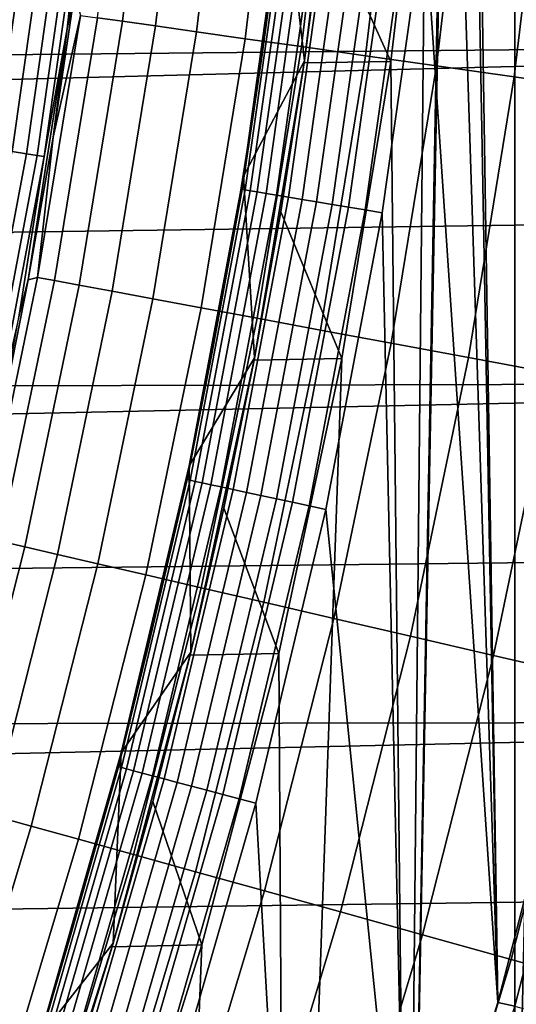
# Model space of a CAD drawing. Header units: metres. Extents: x -109 to 109, y -342 to 66.
# Tile 370 of 512: x 20.93 to 22.67, y -6.44 to -3. Entities that reach past the tile are written whole.
import ezdxf

# ---------------------------------------------------------------- set-up
doc = ezdxf.new("R2010")
doc.units = ezdxf.units.M
doc.layers.add('solid_K_24_62_16_000B91', color=7, linetype='CONTINUOUS')

msp = doc.modelspace()

# ---------------------------------------------------------------- linework, layer by layer
at = {"layer": 'solid_K_24_62_16_000B91'}
for points in [[(22.450001, 0, 34.599998), (22.661114, 7.594989, 34.599998), (22.661114, -7.594989, 34.599998), (22.2861, -8.633621, 34.599998)], [(22.661114, -7.594989, 34.599998), (22.661114, 7.594989, 34.599998), (22.987585, 6.540724, 34.599998)], [(22.987585, -6.540724, 34.599998), (22.661114, -7.594989, 34.599998), (22.987585, 6.540724, 34.599998)], [(22.493813, 0.527507, 34), (22.601711, -6.435259, 34), (22.874962, -5.383871, 34), (22.60173, 6.435195, 34)], [(22.874962, -5.383871, 34), (22.874977, 5.383806, 34), (22.60173, 6.435195, 34)], [(22.493813, 0.527507, 34), (22.493813, -0.527518, 34), (22.601711, -6.435259, 34)], [(22.425337, -1.052007, 34.599998), (22.450001, 0, 34.599998), (22.2861, -8.633621, 34.599998)], [(22.493813, -0.527518, 34), (22.444357, -1.581382, 34), (22.601711, -6.435259, 34)], [(22.351341, -2.102394, 34.599998), (22.425337, -1.052007, 34.599998), (22.2861, -8.633621, 34.599998)], [(22.444357, -1.581382, 34), (22.345552, -2.631767, 34), (22.601711, -6.435259, 34)], [(21.155069, -2.491295, -29.41346), (21.216356, -2.025913, -29.262819), (21.122072, -2.910675, -29.010334), (21.095928, -3.033133, -29.262819)], [(21.201441, -2.994978, -28.045769), (21.311516, -2.071293, -28.045769), (21.399563, -2.07985, -27.563086), (21.289032, -3.007352, -27.563086)], [(21.289032, -3.007352, -27.563086), (21.399563, -2.07985, -27.563086), (21.515846, -2.091152, -27.086475), (21.404716, -3.023694, -27.086475)], [(21.404716, -3.023694, -27.086475), (21.515846, -2.091152, -27.086475), (21.659962, -2.105159, -26.617601), (21.548086, -3.043947, -26.617601)], [(21.548086, -3.043947, -26.617601), (21.659962, -2.105159, -26.617601), (21.831406, -2.121822, -26.158104), (21.718643, -3.06804, -26.158104)], [(21.718643, -3.06804, -26.158104), (21.831406, -2.121822, -26.158104), (22.029575, -2.141082, -25.709589), (21.915791, -3.09589, -25.709589)], [(21.925524, -3.145455, 37.599998), (21.854301, -2.527745, 37.75), (22.050121, -2.101109, 37.599998)], [(22.050121, -2.101109, 37.599998), (21.993322, -2.629879, 34.900002), (21.924522, -3.152425, 34.900002), (21.925524, -3.145455, 37.599998)], [(22.351341, -2.102394, 34.599998), (22.228233, -3.147742, 34.599998), (21.993322, -2.629879, 34.900002), (22.049686, -2.105667, 34.900002)], [(22.228233, -3.147742, 34.599998), (22.351341, -2.102394, 34.599998), (22.2861, -8.633621, 34.599998)], [(21.915791, -3.09589, -25.709589), (22.029575, -2.141082, -25.709589), (22.253782, -2.162873, -25.273624), (22.13884, -3.127398, -25.273624)], [(22.13884, -3.127398, -25.273624), (22.253782, -2.162873, -25.273624), (22.503241, -2.187118, -24.851734), (22.387009, -3.162456, -24.851734)], [(22.387009, -3.162456, -24.851734), (22.503241, -2.187118, -24.851734), (22.777077, -2.213733, -24.445395), (22.659431, -3.200939, -24.445395)], [(22.659431, -3.200939, -24.445395), (22.777077, -2.213733, -24.445395), (23.074337, -2.242624, -24.056023), (22.955156, -3.242714, -24.056023)], [(5.033779, -3.279591, 84.926178), (26.328917, -3.07126, 84.926178), (26.390532, -2.471097, 84.926178), (4.748883, -2.965889, 84.926178)], [(20.981451, -2.470849, -29.999943), (20.842577, -3.451582, -29.999943), (20.769451, -3.439472, -30.134586), (20.907839, -2.462181, -30.134586)], [(21.043386, -2.478143, -29.859468), (20.904102, -3.461771, -29.859468), (20.842577, -3.451582, -29.999943), (20.981451, -2.470849, -29.999943)], [(21.093195, -2.484009, -29.714186), (20.953581, -3.469965, -29.714186), (20.904102, -3.461771, -29.859468), (21.043386, -2.478143, -29.859468)], [(21.130514, -2.488404, -29.565153), (20.990652, -3.476104, -29.565153), (20.953581, -3.469965, -29.714186), (21.093195, -2.484009, -29.714186)], [(21.155069, -2.491295, -29.41346), (21.015045, -3.480143, -29.41346), (20.990652, -3.476104, -29.565153), (21.130514, -2.488404, -29.565153)], [(21.155069, -2.491295, -29.41346), (21.095928, -3.033133, -29.262819), (21.015045, -3.480143, -29.41346)], [(21.776072, -3.130926, 34.5), (21.844414, -2.611819, 34.5), (21.854301, -2.527745, 37.75), (21.712006, -3.548071, 37.75)], [(21.925524, -3.145455, 37.599998), (21.712006, -3.548071, 37.75), (21.854301, -2.527745, 37.75)], [(21.707918, -3.594885, 34.440392), (21.85256, -2.573434, 34.440392), (21.776072, -3.130926, 34.5)], [(21.718592, -3.596652, 34.380928), (21.863304, -2.574699, 34.380928), (21.85256, -2.573434, 34.440392), (21.707918, -3.594885, 34.440392)], [(21.736265, -3.599579, 34.323208), (21.881096, -2.576795, 34.323208), (21.863304, -2.574699, 34.380928), (21.718592, -3.596652, 34.380928)], [(21.760681, -3.603622, 34.268066), (21.905674, -2.579689, 34.268066), (21.881096, -2.576795, 34.323208), (21.736265, -3.599579, 34.323208)], [(21.791483, -3.608723, 34.216316), (21.93668, -2.58334, 34.216316), (21.905674, -2.579689, 34.268066), (21.760681, -3.603622, 34.268066)], [(21.85256, -2.573434, 34.440392), (21.844414, -2.611819, 34.5), (21.776072, -3.130926, 34.5)], [(21.828218, -3.614806, 34.168709), (21.973661, -2.587696, 34.168709), (21.93668, -2.58334, 34.216316), (21.791483, -3.608723, 34.216316)], [(21.870354, -3.621784, 34.125946), (22.016077, -2.59269, 34.125946), (21.973661, -2.587696, 34.168709), (21.828218, -3.614806, 34.168709)], [(21.917271, -3.629554, 34.088646), (22.063307, -2.598252, 34.088646), (22.016077, -2.59269, 34.125946), (21.870354, -3.621784, 34.125946)], [(21.968285, -3.638002, 34.057358), (22.11466, -2.6043, 34.057358), (22.063307, -2.598252, 34.088646), (21.917271, -3.629554, 34.088646)], [(22.02265, -3.647005, 34.032536), (22.169388, -2.610745, 34.032536), (22.11466, -2.6043, 34.057358), (21.968285, -3.638002, 34.057358)], [(22.079575, -3.656432, 34.014545), (22.226692, -2.617493, 34.014545), (22.169388, -2.610745, 34.032536), (22.02265, -3.647005, 34.032536)], [(22.228233, -3.147742, 34.599998), (21.924522, -3.152425, 34.900002), (21.993322, -2.629879, 34.900002)], [(22.138224, -3.666144, 34.003647), (22.285732, -2.624446, 34.003647), (22.226692, -2.617493, 34.014545), (22.079575, -3.656432, 34.014545)], [(22.285732, -2.624446, 34.003647), (22.138224, -3.666144, 34.003647), (22.197618, -3.676365, 34), (22.345552, -2.631767, 34)], [(22.197618, -3.676365, 34), (22.280167, -7.472891, 34), (22.601711, -6.435259, 34), (22.345552, -2.631767, 34)], [(21.122072, -2.910675, -29.010334), (21.046959, -3.411674, -29.010334), (21.095928, -3.033133, -29.262819)], [(21.142246, -2.986616, -28.532835), (21.046959, -3.411674, -29.010334), (21.122072, -2.910675, -29.010334)], [(20.992575, -3.902086, -28.532835), (21.046959, -3.411674, -29.010334), (21.142246, -2.986616, -28.532835)], [(20.992575, -3.902086, -28.532835), (21.142246, -2.986616, -28.532835), (21.201441, -2.994978, -28.045769), (21.05135, -3.913011, -28.045769)], [(21.05135, -3.913011, -28.045769), (21.201441, -2.994978, -28.045769), (21.289032, -3.007352, -27.563086), (21.138321, -3.929178, -27.563086)], [(21.138321, -3.929178, -27.563086), (21.289032, -3.007352, -27.563086), (21.404716, -3.023694, -27.086475), (21.253185, -3.950529, -27.086475)], [(21.253185, -3.950529, -27.086475), (21.404716, -3.023694, -27.086475), (21.548086, -3.043947, -26.617601), (21.395542, -3.97699, -26.617601)], [(21.015045, -3.480143, -29.41346), (21.095928, -3.033133, -29.262819), (20.959963, -3.910747, -29.010334), (20.927711, -4.03348, -29.262819)], [(21.046959, -3.411674, -29.010334), (20.959963, -3.910747, -29.010334), (21.095928, -3.033133, -29.262819)], [(21.395542, -3.97699, -26.617601), (21.548086, -3.043947, -26.617601), (21.718643, -3.06804, -26.158104), (21.564892, -4.008469, -26.158104)], [(5.033779, -3.279591, 84.926178), (5.297996, -3.610908, 84.926178), (26.328917, -3.07126, 84.926178)], [(5.540446, -3.958476, 84.926178), (26.253656, -3.669847, 84.926178), (26.328917, -3.07126, 84.926178), (5.297996, -3.610908, 84.926178)], [(21.564892, -4.008469, -26.158104), (21.718643, -3.06804, -26.158104), (21.915791, -3.09589, -25.709589), (21.760643, -4.044855, -25.709589)], [(21.760643, -4.044855, -25.709589), (21.915791, -3.09589, -25.709589), (22.13884, -3.127398, -25.273624), (21.982113, -4.086021, -25.273624)], [(21.982113, -4.086021, -25.273624), (22.13884, -3.127398, -25.273624), (22.387009, -3.162456, -24.851734), (22.228525, -4.131824, -24.851734)], [(21.695396, -3.64826, 34.5), (21.776072, -3.130926, 34.5), (21.712006, -3.548071, 37.75)], [(21.707918, -3.594885, 34.440392), (21.776072, -3.130926, 34.5), (21.695396, -3.64826, 34.5)], [(21.751415, -4.18311, 37.599998), (21.712006, -3.548071, 37.75), (21.925524, -3.145455, 37.599998)], [(21.925524, -3.145455, 37.599998), (21.843349, -3.672948, 34.900002), (21.749773, -4.191639, 34.900002), (21.751415, -4.18311, 37.599998)], [(21.925524, -3.145455, 37.599998), (21.924522, -3.152425, 34.900002), (21.843349, -3.672948, 34.900002)], [(22.228233, -3.147742, 34.599998), (22.056339, -4.185711, 34.599998), (21.843349, -3.672948, 34.900002), (21.924522, -3.152425, 34.900002)], [(22.056339, -4.185711, 34.599998), (22.228233, -3.147742, 34.599998), (22.2861, -8.633621, 34.599998), (21.863462, -9.653958, 34.599998)], [(22.228525, -4.131824, -24.851734), (22.387009, -3.162456, -24.851734), (22.659431, -3.200939, -24.445395), (22.49902, -4.182104, -24.445395)], [(22.49902, -4.182104, -24.445395), (22.659431, -3.200939, -24.445395), (22.955156, -3.242714, -24.056023), (22.79265, -4.236684, -24.056023)], [(20.992575, -3.902086, -28.532835), (20.959963, -3.910747, -29.010334), (21.046959, -3.411674, -29.010334)], [(20.953581, -3.469965, -29.714186), (20.767906, -4.448292, -29.714186), (20.718864, -4.437788, -29.859468), (20.904102, -3.461771, -29.859468)], [(20.990652, -3.476104, -29.565153), (20.804649, -4.456162, -29.565153), (20.767906, -4.448292, -29.714186), (20.953581, -3.469965, -29.714186)], [(21.015045, -3.480143, -29.41346), (20.828825, -4.461341, -29.41346), (20.804649, -4.456162, -29.565153), (20.990652, -3.476104, -29.565153)], [(21.015045, -3.480143, -29.41346), (20.927711, -4.03348, -29.262819), (20.828825, -4.461341, -29.41346)], [(21.602432, -4.163527, 34.5), (21.695396, -3.64826, 34.5), (21.712006, -3.548071, 37.75), (21.522099, -4.560618, 37.75)], [(21.751415, -4.18311, 37.599998), (21.522099, -4.560618, 37.75), (21.712006, -3.548071, 37.75)], [(21.515558, -4.608433, 34.440392), (21.707918, -3.594885, 34.440392), (21.602432, -4.163527, 34.5)], [(21.526138, -4.610699, 34.380928), (21.718592, -3.596652, 34.380928), (21.707918, -3.594885, 34.440392), (21.515558, -4.608433, 34.440392)], [(21.543655, -4.61445, 34.323208), (21.736265, -3.599579, 34.323208), (21.718592, -3.596652, 34.380928), (21.526138, -4.610699, 34.380928)], [(21.567854, -4.619634, 34.268066), (21.760681, -3.603622, 34.268066), (21.736265, -3.599579, 34.323208), (21.543655, -4.61445, 34.323208)], [(21.598383, -4.626173, 34.216316), (21.791483, -3.608723, 34.216316), (21.760681, -3.603622, 34.268066), (21.567854, -4.619634, 34.268066)], [(21.634792, -4.633971, 34.168709), (21.828218, -3.614806, 34.168709), (21.791483, -3.608723, 34.216316), (21.598383, -4.626173, 34.216316)], [(21.707918, -3.594885, 34.440392), (21.695396, -3.64826, 34.5), (21.602432, -4.163527, 34.5)], [(21.676554, -4.642916, 34.125946), (21.870354, -3.621784, 34.125946), (21.828218, -3.614806, 34.168709), (21.634792, -4.633971, 34.168709)], [(21.723055, -4.652876, 34.088646), (21.917271, -3.629554, 34.088646), (21.870354, -3.621784, 34.125946), (21.676554, -4.642916, 34.125946)], [(21.773617, -4.663706, 34.057358), (21.968285, -3.638002, 34.057358), (21.917271, -3.629554, 34.088646), (21.723055, -4.652876, 34.088646)], [(21.827501, -4.675248, 34.032536), (22.02265, -3.647005, 34.032536), (21.968285, -3.638002, 34.057358), (21.773617, -4.663706, 34.057358)], [(5.760131, -4.320868, 84.926178), (26.164757, -4.26676, 84.926178), (26.253656, -3.669847, 84.926178), (5.540446, -3.958476, 84.926178)], [(22.056339, -4.185711, 34.599998), (21.749773, -4.191639, 34.900002), (21.843349, -3.672948, 34.900002)], [(21.883921, -4.687333, 34.014545), (22.079575, -3.656432, 34.014545), (22.02265, -3.647005, 34.032536), (21.827501, -4.675248, 34.032536)], [(21.942051, -4.699783, 34.003647), (22.138224, -3.666144, 34.003647), (22.079575, -3.656432, 34.014545), (21.883921, -4.687333, 34.014545)], [(22.138224, -3.666144, 34.003647), (21.942051, -4.699783, 34.003647), (22.000879, -4.712881, 34), (22.197618, -3.676365, 34)], [(22.197618, -3.676365, 34), (22.000879, -4.712881, 34), (22.280167, -7.472891, 34)], [(20.992575, -3.902086, -28.532835), (20.803282, -4.810191, -28.532835), (20.861135, -4.407612, -29.010334), (20.959963, -3.910747, -29.010334)], [(20.803282, -4.810191, -28.532835), (20.992575, -3.902086, -28.532835), (21.05135, -3.913011, -28.045769), (20.861526, -4.823659, -28.045769)], [(20.959963, -3.910747, -29.010334), (20.861135, -4.407612, -29.010334), (20.927711, -4.03348, -29.262819)], [(20.861526, -4.823659, -28.045769), (21.05135, -3.913011, -28.045769), (21.138321, -3.929178, -27.563086), (20.947714, -4.843587, -27.563086)], [(20.947714, -4.843587, -27.563086), (21.138321, -3.929178, -27.563086), (21.253185, -3.950529, -27.086475), (21.061543, -4.869907, -27.086475)], [(21.061543, -4.869907, -27.086475), (21.253185, -3.950529, -27.086475), (21.395542, -3.97699, -26.617601), (21.202616, -4.902526, -26.617601)], [(21.202616, -4.902526, -26.617601), (21.395542, -3.97699, -26.617601), (21.564892, -4.008469, -26.158104), (21.370438, -4.941331, -26.158104)], [(21.370438, -4.941331, -26.158104), (21.564892, -4.008469, -26.158104), (21.760643, -4.044855, -25.709589), (21.564425, -4.986185, -25.709589)], [(21.564425, -4.986185, -25.709589), (21.760643, -4.044855, -25.709589), (21.982113, -4.086021, -25.273624), (21.783895, -5.036932, -25.273624)], [(21.783895, -5.036932, -25.273624), (21.982113, -4.086021, -25.273624), (22.228525, -4.131824, -24.851734), (22.028088, -5.093395, -24.851734)], [(22.028088, -5.093395, -24.851734), (22.228525, -4.131824, -24.851734), (22.49902, -4.182104, -24.445395), (22.296143, -5.155375, -24.445395)], [(21.515558, -4.608433, 34.440392), (21.602432, -4.163527, 34.5), (21.522099, -4.560618, 37.75), (21.497231, -4.676436, 34.5)], [(21.528292, -5.211063, 37.599998), (21.522099, -4.560618, 37.75), (21.751415, -4.18311, 37.599998)], [(21.751415, -4.18311, 37.599998), (21.643822, -4.70824, 34.900002), (21.525599, -5.222173, 34.900002), (21.528292, -5.211063, 37.599998)], [(21.751415, -4.18311, 37.599998), (21.749773, -4.191639, 34.900002), (21.643822, -4.70824, 34.900002)], [(22.056339, -4.185711, 34.599998), (21.835815, -5.215312, 34.599998), (21.643822, -4.70824, 34.900002), (21.749773, -4.191639, 34.900002)], [(21.835815, -5.215312, 34.599998), (22.056339, -4.185711, 34.599998), (21.863462, -9.653958, 34.599998)], [(22.296143, -5.155375, -24.445395), (22.49902, -4.182104, -24.445395), (22.79265, -4.236684, -24.056023), (22.587126, -5.222657, -24.056023)], [(22.587126, -5.222657, -24.056023), (22.79265, -4.236684, -24.056023), (23.108391, -4.295373, -23.684982), (22.900019, -5.295005, -23.684982)], [(5.760131, -4.320868, 84.926178), (5.956147, -4.696594, 84.926178), (26.164757, -4.26676, 84.926178)], [(6.127688, -5.084107, 84.926178), (26.062328, -4.861289, 84.926178), (26.164757, -4.26676, 84.926178), (5.956147, -4.696594, 84.926178)], [(21.379854, -5.186697, 34.5), (21.497231, -4.676436, 34.5), (21.522099, -4.560618, 37.75), (21.285, -5.563164, 37.75)], [(21.528292, -5.211063, 37.599998), (21.285, -5.563164, 37.75), (21.522099, -4.560618, 37.75)], [(21.275904, -5.61185, 34.440392), (21.515558, -4.608433, 34.440392), (21.379854, -5.186697, 34.5)], [(21.286364, -5.61461, 34.380928), (21.526138, -4.610699, 34.380928), (21.515558, -4.608433, 34.440392), (21.275904, -5.61185, 34.440392)], [(21.515558, -4.608433, 34.440392), (21.497231, -4.676436, 34.5), (21.379854, -5.186697, 34.5)], [(21.303686, -5.619179, 34.323208), (21.543655, -4.61445, 34.323208), (21.526138, -4.610699, 34.380928), (21.286364, -5.61461, 34.380928)], [(21.327616, -5.625491, 34.268066), (21.567854, -4.619634, 34.268066), (21.543655, -4.61445, 34.323208), (21.303686, -5.619179, 34.323208)], [(21.357803, -5.633453, 34.216316), (21.598383, -4.626173, 34.216316), (21.567854, -4.619634, 34.268066), (21.327616, -5.625491, 34.268066)], [(21.393808, -5.64295, 34.168709), (21.634792, -4.633971, 34.168709), (21.598383, -4.626173, 34.216316), (21.357803, -5.633453, 34.216316)], [(21.435104, -5.653842, 34.125946), (21.676554, -4.642916, 34.125946), (21.634792, -4.633971, 34.168709), (21.393808, -5.64295, 34.168709)], [(21.481089, -5.665971, 34.088646), (21.723055, -4.652876, 34.088646), (21.676554, -4.642916, 34.125946), (21.435104, -5.653842, 34.125946)], [(21.531088, -5.679159, 34.057358), (21.773617, -4.663706, 34.057358), (21.723055, -4.652876, 34.088646), (21.481089, -5.665971, 34.088646)], [(21.584372, -5.693214, 34.032536), (21.827501, -4.675248, 34.032536), (21.773617, -4.663706, 34.057358), (21.531088, -5.679159, 34.057358)], [(21.640162, -5.70793, 34.014545), (21.883921, -4.687333, 34.014545), (21.827501, -4.675248, 34.032536), (21.584372, -5.693214, 34.032536)], [(21.835815, -5.215312, 34.599998), (21.525599, -5.222173, 34.900002), (21.643822, -4.70824, 34.900002)], [(21.697645, -5.723091, 34.003647), (21.942051, -4.699783, 34.003647), (21.883921, -4.687333, 34.014545), (21.640162, -5.70793, 34.014545)], [(21.942051, -4.699783, 34.003647), (21.697645, -5.723091, 34.003647), (21.755768, -5.739033, 34), (22.000879, -4.712881, 34)], [(21.755768, -5.739033, 34), (21.911016, -8.494546, 34), (22.280167, -7.472891, 34), (22.000879, -4.712881, 34)], [(20.63233, -5.725202, -28.045769), (20.861526, -4.823659, -28.045769), (20.947714, -4.843587, -27.563086), (20.717569, -5.748856, -27.563086)], [(20.717569, -5.748856, -27.563086), (20.947714, -4.843587, -27.563086), (21.061543, -4.869907, -27.086475), (20.830149, -5.780095, -27.086475)], [(6.274048, -5.481815, 84.926178), (25.946384, -5.453359, 84.926178), (26.062328, -4.861289, 84.926178), (6.127688, -5.084107, 84.926178)], [(20.830149, -5.780095, -27.086475), (21.061543, -4.869907, -27.086475), (21.202616, -4.902526, -26.617601), (20.969671, -5.81881, -26.617601)], [(20.969671, -5.81881, -26.617601), (21.202616, -4.902526, -26.617601), (21.370438, -4.941331, -26.158104), (21.135651, -5.864867, -26.158104)], [(21.135651, -5.864867, -26.158104), (21.370438, -4.941331, -26.158104), (21.564425, -4.986185, -25.709589), (21.327505, -5.918105, -25.709589)], [(21.327505, -5.918105, -25.709589), (21.564425, -4.986185, -25.709589), (21.783895, -5.036932, -25.273624), (21.544565, -5.978336, -25.273624)], [(21.544565, -5.978336, -25.273624), (21.783895, -5.036932, -25.273624), (22.028088, -5.093395, -24.851734), (21.786074, -6.045352, -24.851734)], [(21.786074, -6.045352, -24.851734), (22.028088, -5.093395, -24.851734), (22.296143, -5.155375, -24.445395), (22.051184, -6.118917, -24.445395)], [(22.051184, -6.118917, -24.445395), (22.296143, -5.155375, -24.445395), (22.587126, -5.222657, -24.056023), (22.33897, -6.198773, -24.056023)], [(21.275904, -5.61185, 34.440392), (21.379854, -5.186697, 34.5), (21.285, -5.563164, 37.75), (21.250368, -5.694019, 34.5)], [(21.528292, -5.211063, 37.599998), (21.395182, -5.733126, 34.900002), (21.252729, -6.240513, 34.900002), (21.25658, -6.227379, 37.599998)], [(21.25658, -6.227379, 37.599998), (21.285, -5.563164, 37.75), (21.528292, -5.211063, 37.599998)], [(21.567345, -6.233163, 34.599998), (21.835815, -5.215312, 34.599998), (21.863462, -9.653958, 34.599998), (21.394461, -10.65304, 34.599998)], [(21.528292, -5.211063, 37.599998), (21.525599, -5.222173, 34.900002), (21.395182, -5.733126, 34.900002)], [(21.835815, -5.215312, 34.599998), (21.567345, -6.233163, 34.599998), (21.395182, -5.733126, 34.900002), (21.525599, -5.222173, 34.900002)], [(22.33897, -6.198773, -24.056023), (22.587126, -5.222657, -24.056023), (22.900019, -5.295005, -23.684982), (22.648426, -6.284644, -23.684982)], [(22.648426, -6.284644, -23.684982), (22.900019, -5.295005, -23.684982), (23.23373, -5.372167, -23.333569), (22.978472, -6.376227, -23.333569)], [(22.934462, -5.394136, 33.996353), (22.874962, -5.383871, 34), (22.601711, -6.435259, 34), (22.66087, -6.447574, 33.996353)], [(22.718048, -6.463842, 33.985455), (22.992331, -5.407747, 33.985455), (22.934462, -5.394136, 33.996353), (22.66087, -6.447574, 33.996353)], [(6.274048, -5.481815, 84.926178), (6.394625, -5.888082, 84.926178), (25.946384, -5.453359, 84.926178)], [(6.488924, -6.301236, 84.926178), (25.817019, -6.042518, 84.926178), (25.946384, -5.453359, 84.926178), (6.394625, -5.888082, 84.926178)], [(21.108845, -6.198116, 34.5), (21.250368, -5.694019, 34.5), (21.285, -5.563164, 37.75), (21.001226, -6.553511, 37.75)], [(21.25658, -6.227379, 37.599998), (21.001226, -6.553511, 37.75), (21.285, -5.563164, 37.75)], [(20.989479, -6.602932, 34.440392), (21.275904, -5.61185, 34.440392), (21.108845, -6.198116, 34.5)], [(20.999798, -6.606179, 34.380928), (21.286364, -5.61461, 34.380928), (21.275904, -5.61185, 34.440392), (20.989479, -6.602932, 34.440392)], [(21.016888, -6.611555, 34.323208), (21.303686, -5.619179, 34.323208), (21.286364, -5.61461, 34.380928), (20.999798, -6.606179, 34.380928)], [(21.040495, -6.618981, 34.268066), (21.327616, -5.625491, 34.268066), (21.303686, -5.619179, 34.323208), (21.016888, -6.611555, 34.323208)], [(21.070276, -6.62835, 34.216316), (21.357803, -5.633453, 34.216316), (21.327616, -5.625491, 34.268066), (21.040495, -6.618981, 34.268066)], [(21.105797, -6.639524, 34.168709), (21.393808, -5.64295, 34.168709), (21.357803, -5.633453, 34.216316), (21.070276, -6.62835, 34.216316)], [(21.275904, -5.61185, 34.440392), (21.250368, -5.694019, 34.5), (21.108845, -6.198116, 34.5)], [(21.146538, -6.65234, 34.125946), (21.435104, -5.653842, 34.125946), (21.393808, -5.64295, 34.168709), (21.105797, -6.639524, 34.168709)], [(21.191902, -6.666611, 34.088646), (21.481089, -5.665971, 34.088646), (21.435104, -5.653842, 34.125946), (21.146538, -6.65234, 34.125946)], [(21.241228, -6.682128, 34.057358), (21.531088, -5.679159, 34.057358), (21.481089, -5.665971, 34.088646), (21.191902, -6.666611, 34.088646)], [(21.293795, -6.698665, 34.032536), (21.584372, -5.693214, 34.032536), (21.531088, -5.679159, 34.057358), (21.241228, -6.682128, 34.057358)], [(21.348833, -6.715979, 34.014545), (21.640162, -5.70793, 34.014545), (21.584372, -5.693214, 34.032536), (21.293795, -6.698665, 34.032536)], [(21.405542, -6.733819, 34.003647), (21.697645, -5.723091, 34.003647), (21.640162, -5.70793, 34.014545), (21.348833, -6.715979, 34.014545)], [(21.567345, -6.233163, 34.599998), (21.252729, -6.240513, 34.900002), (21.395182, -5.733126, 34.900002)], [(21.697645, -5.723091, 34.003647), (21.405542, -6.733819, 34.003647), (21.462826, -6.752563, 34), (21.755768, -5.739033, 34)], [(21.462826, -6.752563, 34), (21.495047, -9.498048, 34), (21.911016, -8.494546, 34), (21.755768, -5.739033, 34)], [(20.559439, -6.679373, -27.086475), (20.830149, -5.780095, -27.086475), (20.969671, -5.81881, -26.617601), (20.697149, -6.724112, -26.617601)], [(20.697149, -6.724112, -26.617601), (20.969671, -5.81881, -26.617601), (21.135651, -5.864867, -26.158104), (20.860971, -6.777335, -26.158104)], [(20.860971, -6.777335, -26.158104), (21.135651, -5.864867, -26.158104), (21.327505, -5.918105, -25.709589), (21.050333, -6.838855, -25.709589)], [(21.050333, -6.838855, -25.709589), (21.327505, -5.918105, -25.709589), (21.544565, -5.978336, -25.273624), (21.264572, -6.908457, -25.273624)], [(21.264572, -6.908457, -25.273624), (21.544565, -5.978336, -25.273624), (21.786074, -6.045352, -24.851734), (21.502941, -6.985899, -24.851734)], [(6.556558, -6.719579, 84.926178), (25.674267, -6.628624, 84.926178), (25.817019, -6.042518, 84.926178), (6.488924, -6.301236, 84.926178)], [(21.502941, -6.985899, -24.851734), (21.786074, -6.045352, -24.851734), (22.051184, -6.118917, -24.445395), (21.764606, -7.070909, -24.445395)], [(21.764606, -7.070909, -24.445395), (22.051184, -6.118917, -24.445395), (22.33897, -6.198773, -24.056023), (22.048653, -7.16319, -24.056023)], [(22.639236, -19.094748, -21), (34.374111, -6.113549, -21), (35.174248, -6.668612, -21), (22.216476, -19.585005, -21)], [(34.374111, -6.113549, -21), (22.639236, -19.094748, -21), (23.05121, -18.59532, -21)], [(20.989479, -6.602932, 34.440392), (21.108845, -6.198116, 34.5), (21.001226, -6.553511, 37.75), (20.955366, -6.698703, 34.5)], [(22.048653, -7.16319, -24.056023), (22.33897, -6.198773, -24.056023), (22.648426, -6.284644, -23.684982), (22.354088, -7.26242, -23.684982)], [(21.25658, -6.227379, 37.599998), (21.098301, -6.744196, 34.900002), (20.93185, -7.244319, 34.900002), (20.936922, -7.229648, 37.599998)], [(20.936922, -7.229648, 37.599998), (21.001226, -6.553511, 37.75), (21.25658, -6.227379, 37.599998)], [(21.25658, -6.227379, 37.599998), (21.252729, -6.240513, 34.900002), (21.098301, -6.744196, 34.900002)], [(21.567345, -6.233163, 34.599998), (21.2516, -7.23684, 34.599998), (21.098301, -6.744196, 34.900002), (21.252729, -6.240513, 34.900002)], [(21.2516, -7.23684, 34.599998), (21.567345, -6.233163, 34.599998), (21.394461, -10.65304, 34.599998)], [(22.354088, -7.26242, -23.684982), (22.648426, -6.284644, -23.684982), (22.978472, -6.376227, -23.333569), (22.679842, -7.368252, -23.333569)], [(22.66087, -6.447574, 33.996353), (22.601711, -6.435259, 34), (22.280167, -7.472891, 34), (22.338919, -7.487251, 33.996353)]]:
    msp.add_3dface(points, dxfattribs=at)

doc.saveas('drawing.dxf')
